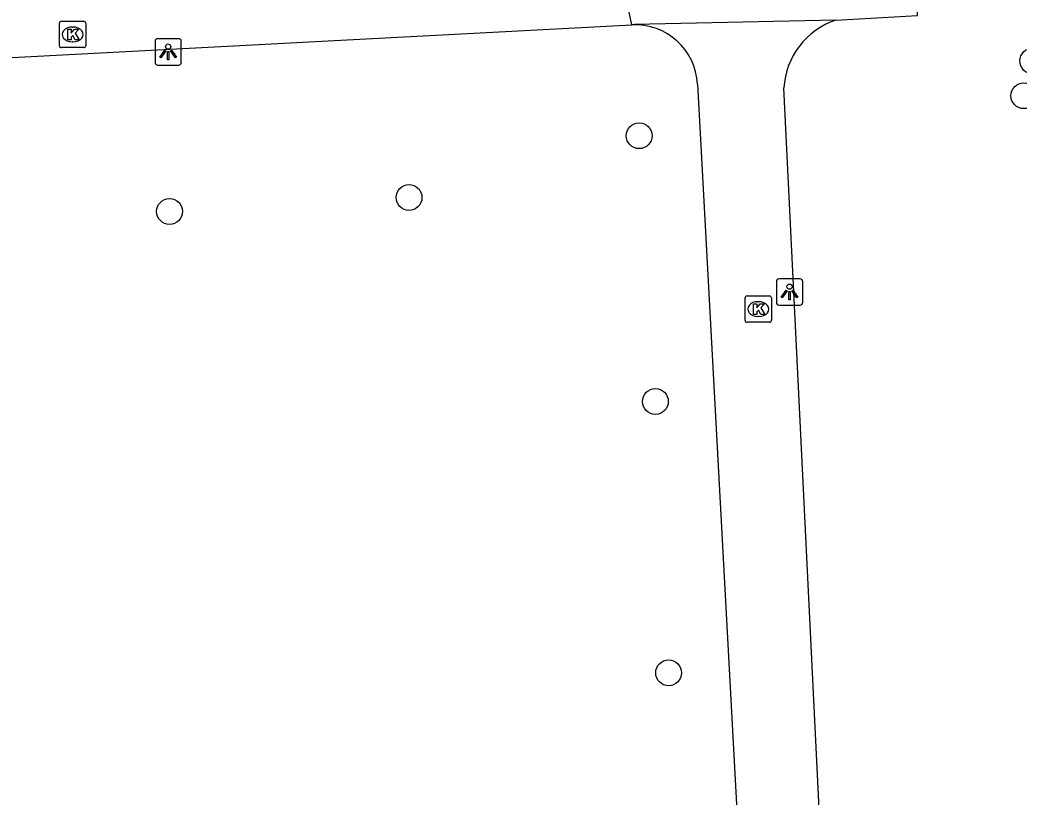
# Model space of a CAD drawing. Extents: x 161084 to 161928, y 385355 to 386522.
# Drawn here: x 161529.89 to 161567.76, y 385589.73 to 385619.16 of the extents above; entities that cross this region are included whole.
import ezdxf

# ---------------------------------------------------------------- set-up
doc = ezdxf.new("R2010")
doc.units = 0
for name, color, linetype in [('IMGEO_Boom', 7, 'Continuous'), ('IMGEO_Kolk', 7, 'Continuous'), ('IMGEO_Lichtpunt', 7, 'Continuous'), ('IMGEO_Voetpad_open', 7, 'Continuous')]:
    doc.layers.add(name, color=color, linetype=linetype)

msp = doc.modelspace()

# ---------------------------------------------------------------- linework, layer by layer
at = {"layer": 'IMGEO_Boom'}
for centre in [(161568.24, 385617.612), (161567.902, 385616.295), (161553.336, 385614.781), (161544.622, 385612.442), (161535.552, 385611.909), (161553.951, 385604.715), (161554.451, 385594.435)]:
    msp.add_circle(centre, 0.489, dxfattribs=at)
at = {"layer": 'IMGEO_Kolk'}
for p, q in [((161531.38, 385618.191), (161531.38, 385619.043)), ((161531.455, 385619.117), (161532.307, 385619.117)), ((161531.868, 385618.897), (161531.893, 385618.897)), ((161532.381, 385619.043), (161532.381, 385618.191)), ((161531.891, 385618.337), (161531.866, 385618.337)), ((161532.307, 385618.117), (161531.455, 385618.117)), ((161557.42, 385608.714), (161558.272, 385608.714)), ((161557.345, 385607.788), (161557.345, 385608.64)), ((161557.833, 385608.494), (161557.858, 385608.494)), ((161558.346, 385608.64), (161558.346, 385607.788)), ((161557.856, 385607.934), (161557.831, 385607.934)), ((161558.272, 385607.714), (161557.42, 385607.714))]:
    msp.add_line(p, q, dxfattribs=at)
for points in [[(161531.38, 385618.191), (161531.38, 385619.043)], [(161531.455, 385619.117), (161532.307, 385619.117)], [(161532.381, 385619.043), (161532.381, 385618.191)], [(161531.701, 385618.817), (161531.824, 385618.817), (161531.824, 385618.666), (161531.954, 385618.817), (161532.118, 385618.817), (161531.972, 385618.666), (161532.125, 385618.417), (161531.973, 385618.417), (161531.888, 385618.581), (161531.824, 385618.514), (161531.824, 385618.417), (161531.701, 385618.417), (161531.701, 385618.817)], [(161532.307, 385618.117), (161531.455, 385618.117)], [(161557.42, 385608.714), (161558.272, 385608.714)], [(161557.345, 385607.788), (161557.345, 385608.64)], [(161557.666, 385608.414), (161557.789, 385608.414), (161557.789, 385608.263), (161557.919, 385608.414), (161558.083, 385608.414), (161557.937, 385608.263), (161558.09, 385608.014), (161557.938, 385608.014), (161557.853, 385608.178), (161557.789, 385608.111), (161557.789, 385608.014), (161557.666, 385608.014), (161557.666, 385608.414)], [(161558.346, 385608.64), (161558.346, 385607.788)], [(161558.272, 385607.714), (161557.42, 385607.714)]]:
    msp.add_lwpolyline(points, dxfattribs=at)
for centre, start, end in [((161531.457, 385619.041), 91.552, 178.448), ((161531.457, 385619.041), 91.552, 178.448), ((161532.305, 385619.041), 1.552, 88.448), ((161532.305, 385619.041), 1.552, 88.448), ((161531.457, 385618.193), 181.552, 268.448), ((161531.457, 385618.193), 181.552, 268.448), ((161532.305, 385618.193), 271.552, 358.448), ((161532.305, 385618.193), 271.552, 358.448), ((161557.422, 385608.638), 91.552, 178.448), ((161557.422, 385608.638), 91.552, 178.448), ((161558.27, 385608.638), 1.552, 88.448), ((161558.27, 385608.638), 1.552, 88.448), ((161557.422, 385607.79), 181.552, 268.448), ((161557.422, 385607.79), 181.552, 268.448), ((161558.27, 385607.79), 271.552, 358.448), ((161558.27, 385607.79), 271.552, 358.448)]:
    msp.add_arc(centre, 0.0765, start, end, dxfattribs=at)
for centre, major_axis, ratio, start_param, end_param in [((161531.867, 385618.617), (-0.387, 0.002), 0.722429, 4.712389, 7.853982), ((161531.892, 385618.617), (-0.39, 0.002), 0.717154, 1.570796, 4.712389), ((161557.832, 385608.214), (-0.387, 0.002), 0.722429, 4.712389, 7.853982), ((161557.857, 385608.214), (-0.39, 0.002), 0.717154, 1.570796, 4.712389)]:
    msp.add_ellipse(centre, major_axis=major_axis, ratio=ratio, start_param=start_param, end_param=end_param, dxfattribs=at)
at = {"layer": 'IMGEO_Lichtpunt'}
for p, q in [((161535.002, 385618.359), (161535.002, 385617.552)), ((161535.002, 385618.359), (161535.002, 385617.552)), ((161535.904, 385618.454), (161535.096, 385618.454)), ((161535.904, 385618.454), (161535.096, 385618.454)), ((161535.998, 385617.552), (161535.998, 385618.359)), ((161535.998, 385617.552), (161535.998, 385618.359)), ((161535.096, 385617.458), (161535.904, 385617.458)), ((161535.096, 385617.458), (161535.904, 385617.458)), ((161558.532, 385609.265), (161558.532, 385608.458)), ((161558.532, 385609.265), (161558.532, 385608.458)), ((161559.434, 385609.36), (161558.626, 385609.36)), ((161559.434, 385609.36), (161558.626, 385609.36)), ((161559.528, 385608.458), (161559.528, 385609.265)), ((161559.528, 385608.458), (161559.528, 385609.265)), ((161558.626, 385608.364), (161559.434, 385608.364)), ((161558.626, 385608.364), (161559.434, 385608.364))]:
    msp.add_line(p, q, dxfattribs=at)
for points in [[(161535.376, 385618.023), (161535.415, 385617.995), (161535.227, 385617.733), (161535.189, 385617.76), (161535.376, 385618.023)], [(161535.478, 385617.975), (161535.525, 385617.975), (161535.525, 385617.653), (161535.478, 385617.653), (161535.478, 385617.975)], [(161535.588, 385617.995), (161535.626, 385618.022), (161535.813, 385617.76), (161535.774, 385617.732), (161535.588, 385617.995)], [(161558.906, 385608.929), (161558.945, 385608.901), (161558.757, 385608.639), (161558.719, 385608.666), (161558.906, 385608.929)], [(161559.008, 385608.881), (161559.055, 385608.881), (161559.055, 385608.559), (161559.008, 385608.559), (161559.008, 385608.881)], [(161559.118, 385608.901), (161559.156, 385608.928), (161559.343, 385608.666), (161559.304, 385608.638), (161559.118, 385608.901)]]:
    msp.add_lwpolyline(points, dxfattribs=at)
for centre in [(161535.501, 385618.157), (161559.031, 385609.063)]:
    msp.add_circle(centre, 0.0994, dxfattribs=at)
for centre, start, end in [((161535.096, 385618.359), 90, 180), ((161535.096, 385618.359), 90, 180), ((161535.904, 385618.359), 0, 90), ((161535.904, 385618.359), 0, 90), ((161535.096, 385617.552), 180, 270), ((161535.096, 385617.552), 180, 270), ((161535.904, 385617.552), 270, 0), ((161535.904, 385617.552), 270, 360), ((161558.626, 385609.265), 90, 180), ((161558.626, 385609.265), 90, 180), ((161559.434, 385609.265), 0, 90), ((161559.434, 385609.265), 0, 90), ((161558.626, 385608.458), 180, 270), ((161558.626, 385608.458), 180, 270), ((161559.434, 385608.458), 270, 0), ((161559.434, 385608.458), 270, 360)]:
    msp.add_arc(centre, 0.0946, start, end, dxfattribs=at)
at = {"layer": 'IMGEO_Voetpad_open'}
for points in [[(161560.778, 385619.158), (161563.874, 385619.338), (161563.04, 385636.396)], [(161553.058, 385618.979), (161552.45, 385621.841)], [(161500.122, 385616.191), (161553.058, 385618.979)], [(161560.778, 385619.158), (161553.161, 385618.993), (161553.058, 385618.979)], [(161555.546, 385616.732), (161557.254, 385585.25), (161557.659, 385579.31)], [(161560.502, 385582.071), (161558.812, 385616.593)]]:
    msp.add_lwpolyline(points, dxfattribs=at)
for centre, radius, start, end in [((161553.177, 385616.609), 2.373, 2.962, 92.8654), ((161561.702, 385616.414), 2.895, 108.6031, 176.4586)]:
    msp.add_arc(centre, radius, start, end, dxfattribs=at)

doc.saveas('drawing.dxf')
